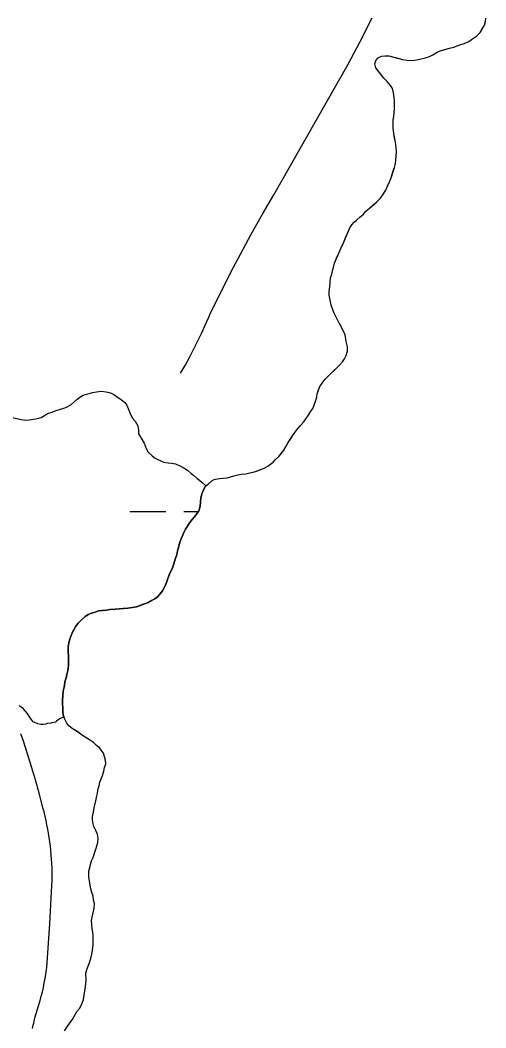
# Model space of a CAD drawing. Extents: x 3172297 to 3210190, y 958463 to 983887.
# Drawn here: x 3189089 to 3189504, y 966756 to 967653 of the extents above; entities that cross this region are included whole.
import ezdxf

# ---------------------------------------------------------------- set-up
doc = ezdxf.new("R2010")
doc.units = 0
for name, color, linetype in [('V-ROAD-CNTR', 7, 'Continuous'), ('V-SITE-VEGE', 7, 'Continuous'), ('V-TOPO-SHOR', 7, 'Continuous'), ('V-WETL-SWMP', 7, 'Continuous')]:
    doc.layers.add(name, color=color, linetype=linetype)

msp = doc.modelspace()

# ---------------------------------------------------------------- linework, layer by layer
at = {"layer": 'V-ROAD-CNTR'}
for points in [[(3189232.12, 967338.5), (3189236.06, 967345.45), (3189239.89, 967352.47), (3189243.6, 967359.55), (3189247.19, 967366.69), (3189250.65, 967373.9), (3189253.99, 967381.16), (3189257.21, 967388.47), (3189258.44, 967391.35), (3189276.68, 967428.43), (3189283.18, 967440.57), (3189285.32, 967444.47), (3189294.96, 967462.32), (3189304.9, 967479.99), (3189315.15, 967497.48), (3189381, 967613.74), (3189394.04, 967638.29), (3189396.63, 967643.22), (3189402.39, 967654.87)], [(3189117.83, 966894.11), (3189117.75, 966898), (3189117.61, 966901.88), (3189117.4, 966905.76), (3189117.12, 966909.63), (3189116.77, 966913.5), (3189116.36, 966917.36), (3189115.87, 966921.21), (3189115.32, 966925.06), (3189114.71, 966928.89), (3189114.02, 966932.71), (3189113.27, 966936.53), (3189112.46, 966940.32), (3189111.58, 966944.11), (3189110.63, 966947.87), (3189109.62, 966951.62), (3189109.21, 966953.05), (3189106.22, 966964.76), (3189103.03, 966976.43), (3189099.63, 966988.04), (3189096.03, 966999.58), (3189092.23, 967011.07), (3189090.07, 967017.31)], [(3189100.3, 966755.06), (3189100.71, 966756.62), (3189101.09, 966758.18), (3189101.44, 966759.75), (3189101.76, 966761.33), (3189102.06, 966762.91), (3189102.33, 966764.49), (3189102.35, 966764.6), (3189103.65, 966768.41), (3189104.88, 966772.25), (3189106.05, 966776.11), (3189107.15, 966779.98), (3189108.18, 966783.88), (3189109.14, 966787.79), (3189110.04, 966791.72), (3189110.86, 966795.66), (3189111.62, 966799.62), (3189112.31, 966803.59), (3189112.93, 966807.57), (3189113.2, 966809.51), (3189115.79, 966848.41), (3189117.65, 966882.46), (3189117.78, 966886.35), (3189117.84, 966890.23), (3189117.83, 966894.11)]]:
    msp.add_lwpolyline(points, dxfattribs=at)
at = {"layer": 'V-SITE-VEGE'}
for p, q in [((3189498.62, 967641.83), (3189502.29, 967648.39)), ((3189502.29, 967648.39), (3189503.23, 967651.68)), ((3189503.23, 967651.68), (3189503.57, 967654.68)), ((3189490.74, 967635.61), (3189495.28, 967638.56)), ((3189495.28, 967638.56), (3189498.62, 967641.83)), ((3189475.05, 967628.87), (3189480.48, 967630.92)), ((3189480.48, 967630.92), (3189484.39, 967632.07)), ((3189484.39, 967632.07), (3189488.32, 967633.83)), ((3189488.32, 967633.83), (3189490.74, 967635.61)), ((3189407.67, 967619.42), (3189410.69, 967620.89)), ((3189410.69, 967620.89), (3189413.7, 967621.15)), ((3189413.7, 967621.15), (3189417.3, 967621.11)), ((3189417.3, 967621.11), (3189429.58, 967617.97)), ((3189450.02, 967619.24), (3189453.33, 967620.41)), ((3189453.33, 967620.41), (3189456.35, 967621.88)), ((3189456.35, 967621.88), (3189460.28, 967624.23)), ((3189460.28, 967624.23), (3189463.9, 967625.7)), ((3189463.9, 967625.7), (3189471.14, 967628.02)), ((3189471.14, 967628.02), (3189475.05, 967628.87)), ((3189404.91, 967614.04), (3189405.84, 967617.04)), ((3189405.77, 967610.43), (3189404.91, 967614.04)), ((3189405.84, 967617.04), (3189407.67, 967619.42)), ((3189429.58, 967617.97), (3189433.18, 967617.33)), ((3189433.18, 967617.33), (3189438.28, 967616.97)), ((3189438.28, 967616.97), (3189441.89, 967617.53)), ((3189441.89, 967617.53), (3189450.02, 967619.24)), ((3189409.91, 967604.98), (3189405.77, 967610.43)), ((3189412.88, 967601.34), (3189409.91, 967604.98)), ((3189415.85, 967598.3), (3189412.88, 967601.34)), ((3189418.81, 967594.67), (3189415.85, 967598.3)), ((3189420.58, 967591.94), (3189418.81, 967594.67)), ((3189421.44, 967588.03), (3189420.58, 967591.94)), ((3189421.99, 967584.12), (3189421.44, 967588.03)), ((3189422.25, 967580.51), (3189421.99, 967584.12)), ((3189422.21, 967576.91), (3189422.25, 967580.51)), ((3189422.48, 967573.6), (3189422.21, 967576.91)), ((3189421.17, 967564.01), (3189421.8, 967567)), ((3189421.8, 967567), (3189422.48, 967573.6)), ((3189421.09, 967557.1), (3189421.17, 967564.01)), ((3189421.64, 967551.99), (3189421.09, 967557.1)), ((3189423.35, 967544.17), (3189421.64, 967551.99)), ((3189423.9, 967539.35), (3189423.35, 967544.17)), ((3189423.47, 967528.25), (3189424.16, 967535.75)), ((3189424.16, 967535.75), (3189423.9, 967539.35)), ((3189419.39, 967512.38), (3189422.2, 967521.65)), ((3189422.2, 967521.65), (3189423.14, 967525.25)), ((3189423.14, 967525.25), (3189423.47, 967528.25)), ((3189414.76, 967501.61), (3189416.01, 967505.2)), ((3189416.01, 967505.2), (3189417.85, 967508.79)), ((3189417.85, 967508.79), (3189419.39, 967512.38)), ((3189409.58, 967494.17), (3189411.41, 967496.55)), ((3189411.41, 967496.55), (3189414.76, 967501.61)), ((3189399.87, 967485.26), (3189406.24, 967490.9)), ((3189406.24, 967490.9), (3189409.58, 967494.17)), ((3189388.94, 967475.18), (3189391.37, 967477.55)), ((3189391.37, 967477.55), (3189394.7, 967480.22)), ((3189394.7, 967480.22), (3189396.83, 967482.9)), ((3189396.83, 967482.9), (3189399.87, 967485.26)), ((3189380.71, 967463.85), (3189382.56, 967468.04)), ((3189382.56, 967468.04), (3189384.39, 967470.72)), ((3189384.39, 967470.72), (3189386.52, 967473.1)), ((3189386.52, 967473.1), (3189388.94, 967475.18)), ((3189377, 967454.59), (3189380.71, 967463.85)), ((3189374.54, 967449.51), (3189377, 967454.59)), ((3189368.99, 967436.36), (3189372.69, 967445.32)), ((3189372.69, 967445.32), (3189374.54, 967449.51)), ((3189367.12, 967429.77), (3189368.05, 967432.76)), ((3189368.05, 967432.76), (3189368.99, 967436.36)), ((3189364.85, 967415.38), (3189365.54, 967423.48)), ((3189365.54, 967423.48), (3189366.48, 967426.78)), ((3189366.48, 967426.78), (3189367.12, 967429.77)), ((3189364.2, 967410.89), (3189364.85, 967415.38)), ((3189364.17, 967407.88), (3189364.2, 967410.89)), ((3189365.87, 967399.15), (3189364.17, 967407.88)), ((3189368.79, 967391.91), (3189365.87, 967399.15)), ((3189373.2, 967383.15), (3189368.79, 967391.91)), ((3189373.79, 967382.55), (3189373.2, 967383.15)), ((3189378.48, 967372.58), (3189373.79, 967382.55)), ((3189379.61, 967365.66), (3189378.48, 967372.58)), ((3189380.47, 967362.05), (3189379.61, 967365.66)), ((3189380.43, 967358.15), (3189380.47, 967362.05)), ((3189376.12, 967348.59), (3189377.95, 967351.27)), ((3189377.95, 967351.27), (3189379.48, 967354.25)), ((3189379.48, 967354.25), (3189380.43, 967358.15)), ((3189360.63, 967333.14), (3189373.38, 967345.61)), ((3189373.38, 967345.61), (3189376.12, 967348.59)), ((3189357.88, 967329.57), (3189360.63, 967333.14)), ((3189353.57, 967320.31), (3189356.05, 967326.59)), ((3189356.05, 967326.59), (3189357.88, 967329.57)), ((3189350.76, 967310.13), (3189353.24, 967317.31)), ((3189353.24, 967317.31), (3189353.57, 967320.31)), ((3189348, 967304.75), (3189349.83, 967307.14)), ((3189349.83, 967307.14), (3189350.76, 967310.13)), ((3189341.58, 967295.21), (3189343.42, 967297.9)), ((3189343.42, 967297.9), (3189345.24, 967300.28)), ((3189345.24, 967300.28), (3189348, 967304.75)), ((3189333.67, 967285.7), (3189336.41, 967289.27)), ((3189336.41, 967289.27), (3189341.58, 967295.21)), ((3189327.86, 967276.75), (3189331.53, 967282.71)), ((3189331.53, 967282.71), (3189333.67, 967285.7)), ((3189323.88, 967269.89), (3189327.86, 967276.75)), ((3189314.45, 967259.18), (3189316.58, 967261.56)), ((3189316.58, 967261.56), (3189319.61, 967264.23)), ((3189319.61, 967264.23), (3189323.88, 967269.89)), ((3189299.65, 967251.24), (3189306.29, 967253.87)), ((3189306.29, 967253.87), (3189309.61, 967255.63)), ((3189309.61, 967255.63), (3189314.45, 967259.18)), ((3189259.91, 967242.67), (3189262.02, 967243.85)), ((3189262.02, 967243.85), (3189263.23, 967244.14)), ((3189263.23, 967244.14), (3189266.84, 967244.7)), ((3189266.84, 967244.7), (3189269.85, 967244.96)), ((3189269.85, 967244.96), (3189273.46, 967245.52)), ((3189273.46, 967245.52), (3189279.48, 967247.26)), ((3189279.48, 967247.26), (3189283.1, 967248.12)), ((3189283.1, 967248.12), (3189286.1, 967248.69)), ((3189286.1, 967248.69), (3189290.01, 967248.95)), ((3189290.01, 967248.95), (3189293.63, 967249.81)), ((3189293.63, 967249.81), (3189296.64, 967250.37)), ((3189296.64, 967250.37), (3189299.65, 967251.24)), ((3189251.07, 967231.06), (3189252.62, 967235.25)), ((3189252.62, 967235.25), (3189254.15, 967237.93)), ((3189254.15, 967237.93), (3189256.88, 967240)), ((3189256.88, 967240), (3189259.91, 967242.67)), ((3189249.45, 967220.27), (3189250.13, 967227.17)), ((3189250.13, 967227.17), (3189251.07, 967231.06)), ((3189248.2, 967216.08), (3189249.45, 967220.27)), ((3189240.28, 967205.65), (3189242.41, 967208.33)), ((3189242.41, 967208.33), (3189244.54, 967210.71)), ((3189244.54, 967210.71), (3189246.37, 967213.09)), ((3189246.37, 967213.09), (3189248.2, 967216.08)), ((3189232.6, 967191.02), (3189236.31, 967199.69)), ((3189236.31, 967199.69), (3189240.28, 967205.65)), ((3189231.06, 967187.14), (3189232.6, 967191.02)), ((3189228.84, 967176.95), (3189230.12, 967183.24)), ((3189230.12, 967183.24), (3189231.06, 967187.14)), ((3189226.05, 967168.87), (3189227.3, 967173.06)), ((3189227.3, 967173.06), (3189228.84, 967176.95)), ((3189222.03, 967159.01), (3189224.81, 967165.28)), ((3189224.81, 967165.28), (3189226.05, 967168.87)), ((3189219.25, 967151.23), (3189222.03, 967159.01)), ((3189213.74, 967141.68), (3189215.87, 967144.66)), ((3189215.87, 967144.66), (3189217.71, 967147.95)), ((3189217.71, 967147.95), (3189219.25, 967151.23)), ((3189203.14, 967134.29), (3189206.16, 967136.06)), ((3189206.16, 967136.06), (3189209.19, 967137.53)), ((3189209.19, 967137.53), (3189211.61, 967139.3)), ((3189211.61, 967139.3), (3189213.74, 967141.68)), ((3189156.2, 967125.81), (3189159.21, 967126.98)), ((3189159.21, 967126.98), (3189166.13, 967127.5)), ((3189166.13, 967127.5), (3189169.14, 967128.07)), ((3189169.14, 967128.07), (3189173.94, 967128.31)), ((3189173.94, 967128.31), (3189177.85, 967128.87)), ((3189177.85, 967128.87), (3189185.07, 967129.39)), ((3189185.07, 967129.39), (3189192.89, 967130.51)), ((3189192.89, 967130.51), (3189203.14, 967134.29)), ((3189141.08, 967116.07), (3189143.81, 967119.04)), ((3189143.81, 967119.04), (3189146.84, 967121.71)), ((3189146.84, 967121.71), (3189149.87, 967123.78)), ((3189149.87, 967123.78), (3189152.88, 967124.94)), ((3189152.88, 967124.94), (3189156.2, 967125.81)), ((3189135.57, 967107.42), (3189138.94, 967113.39)), ((3189138.94, 967113.39), (3189141.08, 967116.07)), ((3189132.77, 967098.74), (3189135.57, 967107.42)), ((3189132.09, 967091.24), (3189132.12, 967094.85)), ((3189132.33, 967086.14), (3189132.09, 967091.24)), ((3189132.12, 967094.85), (3189132.77, 967098.74)), ((3189132.28, 967081.93), (3189132.33, 967086.14)), ((3189132.54, 967078.32), (3189132.28, 967081.93)), ((3189130.95, 967070.23), (3189131.89, 967073.83)), ((3189131.89, 967073.83), (3189132.54, 967078.32)), ((3189129.08, 967063.65), (3189130.32, 967067.24)), ((3189130.32, 967067.24), (3189130.95, 967070.23)), ((3189127.09, 967047.15), (3189127.78, 967055.56)), ((3189127.78, 967055.56), (3189128.74, 967060.35)), ((3189128.74, 967060.35), (3189129.08, 967063.65)), ((3189127.05, 967044.15), (3189127.09, 967047.15)), ((3189127.31, 967040.54), (3189127.05, 967044.15)), ((3189127.28, 967037.24), (3189127.31, 967040.54)), ((3189127.55, 967034.23), (3189127.28, 967037.24)), ((3189129.01, 967030.61), (3189127.55, 967034.23)), ((3189130.77, 967026.99), (3189129.01, 967030.61)), ((3189132.84, 967024.56), (3189130.77, 967026.99)), ((3189135.52, 967022.13), (3189132.84, 967024.56)), ((3189142.08, 967018.15), (3189135.52, 967022.13)), ((3189144.76, 967016.02), (3189142.08, 967018.15)), ((3189151.92, 967011.44), (3189144.76, 967016.02)), ((3189154.6, 967009.6), (3189151.92, 967011.44)), ((3189157.27, 967007.17), (3189154.6, 967009.6)), ((3189159.66, 967005.34), (3189157.27, 967007.17)), ((3189163.5, 967000.2), (3189159.66, 967005.34)), ((3189165.23, 966993.87), (3189163.5, 967000.2)), ((3189165.5, 966990.86), (3189165.23, 966993.87)), ((3189162.68, 966980.38), (3189163.92, 966984.28)), ((3189163.92, 966984.28), (3189164.56, 966987.57)), ((3189164.56, 966987.57), (3189165.5, 966990.86)), ((3189159.57, 966971.11), (3189160.21, 966974.41)), ((3189160.21, 966974.41), (3189162.68, 966980.38)), ((3189158.29, 966964.22), (3189158.63, 966967.52)), ((3189158.63, 966967.52), (3189159.57, 966971.11)), ((3189155.15, 966951.64), (3189156.72, 966957.93)), ((3189156.72, 966957.93), (3189157.36, 966960.92)), ((3189157.36, 966960.92), (3189158.29, 966964.22)), ((3189153.87, 966944.45), (3189154.5, 966947.44)), ((3189154.5, 966947.44), (3189155.15, 966951.64)), ((3189153.84, 966941.44), (3189153.87, 966944.45)), ((3189154.1, 966938.44), (3189153.84, 966941.44)), ((3189154.96, 966934.82), (3189154.1, 966938.44)), ((3189156.73, 966931.5), (3189154.96, 966934.82)), ((3189158.19, 966928.18), (3189156.73, 966931.5)), ((3189157.47, 966917.68), (3189158.41, 966920.67)), ((3189158.75, 966924.27), (3189158.19, 966928.18)), ((3189158.41, 966920.67), (3189158.75, 966924.27)), ((3189154.36, 966907.5), (3189156.84, 966914.68)), ((3189156.84, 966914.68), (3189157.47, 966917.68)), ((3189151.88, 966901.22), (3189152.82, 966904.52)), ((3189152.82, 966904.52), (3189154.36, 966907.5)), ((3189150.56, 966890.13), (3189150.61, 966895.23)), ((3189150.61, 966895.23), (3189151.88, 966901.22)), ((3189151.68, 966882.61), (3189150.56, 966890.13)), ((3189152.25, 966879.6), (3189151.68, 966882.61)), ((3189153.11, 966876.28), (3189152.25, 966879.6)), ((3189154.27, 966872.97), (3189153.11, 966876.28)), ((3189154.53, 966869.36), (3189154.27, 966872.97)), ((3189155.4, 966866.35), (3189154.53, 966869.36)), ((3189153.46, 966854.36), (3189154.4, 966857.95)), ((3189154.4, 966857.95), (3189155.35, 966862.14)), ((3189155.35, 966862.14), (3189155.4, 966866.35)), ((3189152.83, 966851.36), (3189153.46, 966854.36)), ((3189153.21, 966848.03), (3189152.83, 966851.36)), ((3189153.41, 966843.97), (3189153.21, 966848.03)), ((3189153.97, 966841.01), (3189153.41, 966843.97)), ((3189154.35, 966837.87), (3189153.97, 966841.01)), ((3189154.19, 966829.73), (3189154.35, 966837.87)), ((3189153.29, 966821.41), (3189153.84, 966825.29)), ((3189153.84, 966825.29), (3189154.19, 966829.73)), ((3189148.72, 966807.53), (3189150.92, 966812.89)), ((3189150.92, 966812.89), (3189152.38, 966817.52)), ((3189152.38, 966817.52), (3189153.29, 966821.41)), ((3189147.81, 966804.38), (3189148.72, 966807.53)), ((3189148.01, 966797.72), (3189147.81, 966804.38)), ((3189147.66, 966792.36), (3189148.01, 966797.72)), ((3189145.66, 966780.89), (3189147.66, 966792.36)), ((3189142.36, 966773.3), (3189144.56, 966777.75)), ((3189144.56, 966777.75), (3189145.66, 966780.89)), ((3189136.29, 966763.85), (3189139.78, 966770.15)), ((3189139.78, 966770.15), (3189142.36, 966773.3)), ((3189131.69, 966757.55), (3189136.29, 966763.85)), ((3189128.74, 966753.1), (3189131.69, 966757.55))]:
    msp.add_line(p, q, dxfattribs=at)
at = {"layer": 'V-TOPO-SHOR'}
for points in [[(3189413.7, 967621.15), (3189417.3, 967621.11), (3189420.9, 967620.17), (3189424.49, 967619.23), (3189429.58, 967617.97), (3189433.18, 967617.33), (3189438.28, 967616.97), (3189441.89, 967617.53), (3189446.1, 967618.39), (3189450.02, 967619.24), (3189453.33, 967620.41), (3189456.35, 967621.88), (3189460.28, 967624.23), (3189463.9, 967625.7), (3189467.52, 967626.86), (3189471.14, 967628.02), (3189475.05, 967628.87), (3189480.48, 967630.92), (3189484.39, 967632.07), (3189488.32, 967633.83), (3189490.74, 967635.61), (3189495.28, 967638.56), (3189498.62, 967641.83), (3189500.46, 967645.11), (3189502.29, 967648.39), (3189503.23, 967651.68), (3189503.57, 967654.68)], [(3189336.41, 967289.27), (3189338.54, 967291.65), (3189341.58, 967295.21), (3189343.42, 967297.9), (3189345.24, 967300.28), (3189348, 967304.75), (3189349.83, 967307.14), (3189350.76, 967310.13), (3189352, 967313.72), (3189353.24, 967317.31), (3189353.58, 967320.31), (3189354.81, 967323.6), (3189356.05, 967326.59), (3189357.88, 967329.57), (3189360.63, 967333.14), (3189363.06, 967335.52), (3189365.79, 967338.19), (3189368.22, 967340.57), (3189370.95, 967343.24), (3189373.38, 967345.61), (3189376.12, 967348.59), (3189377.95, 967351.27), (3189379.48, 967354.25), (3189380.43, 967358.15), (3189380.47, 967362.05), (3189379.61, 967365.66), (3189379.05, 967368.98), (3189378.48, 967372.58), (3189376.72, 967376.21), (3189375.26, 967379.53), (3189373.79, 967382.55), (3189373.2, 967383.15), (3189372.02, 967385.57), (3189368.79, 967391.91), (3189367.62, 967394.93), (3189365.87, 967399.15), (3189365.3, 967402.16), (3189364.17, 967407.88), (3189364.2, 967410.89), (3189364.85, 967415.38), (3189365.19, 967419.28), (3189365.54, 967423.48), (3189366.48, 967426.78), (3189367.11, 967429.77), (3189368.05, 967432.76), (3189368.99, 967436.36), (3189370.84, 967440.84), (3189372.69, 967445.32), (3189374.54, 967449.51), (3189377, 967454.59), (3189379.16, 967459.97), (3189380.71, 967463.85), (3189382.56, 967468.04), (3189384.39, 967470.72), (3189386.52, 967473.1), (3189388.94, 967475.18), (3189391.37, 967477.55), (3189394.7, 967480.22), (3189396.83, 967482.9), (3189399.87, 967485.26), (3189403.51, 967488.53), (3189406.24, 967490.9), (3189409.58, 967494.17), (3189411.41, 967496.55), (3189414.76, 967501.61), (3189416.01, 967505.2), (3189417.85, 967508.79), (3189419.39, 967512.38), (3189420.33, 967515.67), (3189421.26, 967518.66), (3189422.2, 967521.65), (3189423.14, 967525.25), (3189423.47, 967528.25), (3189423.81, 967531.84), (3189424.16, 967535.75), (3189423.9, 967539.35), (3189423.35, 967544.16), (3189422.49, 967548.08), (3189421.64, 967551.99), (3189421.09, 967557.1), (3189421.14, 967561.01), (3189421.17, 967564.01), (3189421.8, 967567), (3189422.14, 967570.3), (3189422.48, 967573.6), (3189422.21, 967576.91), (3189422.25, 967580.51), (3189421.99, 967584.12), (3189421.44, 967588.03), (3189420.58, 967591.94), (3189418.81, 967594.67), (3189415.85, 967598.3), (3189412.88, 967601.34), (3189409.91, 967604.98), (3189407.54, 967608.01), (3189405.77, 967610.43), (3189404.91, 967614.04), (3189405.84, 967617.04), (3189407.67, 967619.42), (3189410.69, 967620.89), (3189413.7, 967621.15)], [(3189128.27, 967032.45), (3189127.55, 967034.23), (3189127.28, 967037.24), (3189127.31, 967040.54), (3189127.05, 967044.15), (3189127.09, 967047.15), (3189127.44, 967051.65), (3189127.78, 967055.55), (3189128.74, 967060.35), (3189129.08, 967063.65), (3189130.32, 967067.24), (3189130.95, 967070.23), (3189131.89, 967073.83), (3189132.54, 967078.32), (3189132.28, 967081.93), (3189132.33, 967086.14), (3189132.09, 967091.24), (3189132.12, 967094.85), (3189132.77, 967098.74), (3189134.02, 967102.63), (3189135.57, 967107.42), (3189137.41, 967110.7), (3189138.94, 967113.39), (3189141.07, 967116.07), (3189143.81, 967119.04), (3189146.84, 967121.71), (3189149.87, 967123.78), (3189152.88, 967124.94), (3189156.2, 967125.81), (3189159.21, 967126.98), (3189162.22, 967127.24), (3189166.13, 967127.5), (3189169.14, 967128.07), (3189173.94, 967128.31), (3189177.85, 967128.87), (3189181.16, 967129.13), (3189185.07, 967129.39), (3189189.28, 967129.94), (3189192.89, 967130.51), (3189195.9, 967131.67), (3189200.12, 967133.13), (3189203.14, 967134.29), (3189206.16, 967136.06), (3189209.18, 967137.53), (3189211.61, 967139.3), (3189213.74, 967141.68), (3189215.87, 967144.66), (3189217.71, 967147.95), (3189219.25, 967151.23), (3189220.49, 967154.82), (3189222.04, 967159.01), (3189224.81, 967165.28), (3189226.05, 967168.87), (3189227.3, 967173.06), (3189228.84, 967176.95), (3189229.48, 967180.25), (3189230.12, 967183.24), (3189231.06, 967187.14), (3189232.6, 967191.02), (3189235.07, 967196.7), (3189236.31, 967199.69), (3189240.28, 967205.65), (3189242.41, 967208.33), (3189244.54, 967210.71), (3189246.37, 967213.09), (3189248.2, 967216.08), (3189249.45, 967220.27), (3189249.79, 967223.87), (3189250.13, 967227.17), (3189251.07, 967231.06), (3189252.62, 967235.25), (3189254.15, 967237.93), (3189256.88, 967240), (3189259.91, 967242.67), (3189262.03, 967243.85), (3189263.23, 967244.14), (3189266.84, 967244.7), (3189269.85, 967244.96), (3189273.46, 967245.52), (3189276.47, 967246.39), (3189279.48, 967247.26), (3189283.1, 967248.12), (3189286.1, 967248.69), (3189290.01, 967248.95), (3189293.63, 967249.81), (3189296.64, 967250.37), (3189299.65, 967251.24), (3189303.27, 967252.7), (3189306.29, 967253.87), (3189309.61, 967255.63), (3189314.45, 967259.18), (3189316.58, 967261.56), (3189319.61, 967264.23), (3189321.44, 967266.61), (3189323.88, 967269.89), (3189326.02, 967273.47), (3189327.86, 967276.75), (3189329.7, 967279.73), (3189331.53, 967282.71), (3189333.67, 967285.7), (3189336.41, 967289.27)], [(3189152.83, 966851.36), (3189153.46, 966854.36), (3189154.4, 966857.95), (3189155.35, 966862.14), (3189155.4, 966866.35), (3189154.53, 966869.36), (3189154.27, 966872.97), (3189153.11, 966876.28), (3189152.25, 966879.6), (3189151.68, 966882.61), (3189151.12, 966886.52), (3189150.56, 966890.13), (3189150.62, 966895.23), (3189151.25, 966898.23), (3189151.88, 966901.22), (3189152.82, 966904.52), (3189154.36, 966907.5), (3189155.6, 966911.09), (3189156.84, 966914.68), (3189157.47, 966917.68), (3189158.41, 966920.67), (3189158.75, 966924.27), (3189158.19, 966928.18), (3189156.73, 966931.5), (3189154.96, 966934.82), (3189154.1, 966938.44), (3189153.84, 966941.44), (3189153.87, 966944.45), (3189154.5, 966947.44), (3189155.15, 966951.64), (3189156.72, 966957.93), (3189157.36, 966960.92), (3189158.29, 966964.22), (3189158.63, 966967.52), (3189159.57, 966971.11), (3189160.21, 966974.41), (3189161.44, 966977.4), (3189162.68, 966980.38), (3189163.92, 966984.28), (3189164.56, 966987.57), (3189165.5, 966990.86), (3189165.23, 966993.87), (3189164.37, 966996.88), (3189163.5, 967000.2), (3189161.43, 967002.92), (3189159.66, 967005.34), (3189157.27, 967007.17), (3189154.6, 967009.6), (3189151.92, 967011.44), (3189148.64, 967013.58), (3189144.76, 967016.02), (3189142.08, 967018.15), (3189139.1, 967019.99), (3189135.52, 967022.13), (3189132.84, 967024.56), (3189130.77, 967026.99), (3189129.01, 967030.61), (3189128.27, 967032.45)], [(3189128.74, 966753.1), (3189131.69, 966757.55), (3189136.29, 966763.85), (3189139.78, 966770.15), (3189142.36, 966773.3), (3189144.56, 966777.74), (3189145.66, 966780.89), (3189147.66, 966792.36), (3189148.01, 966797.72), (3189147.81, 966804.38), (3189148.72, 966807.53), (3189150.92, 966812.89), (3189152.38, 966817.52), (3189153.29, 966821.41), (3189153.84, 966825.29), (3189154.19, 966829.73), (3189154.35, 966837.87), (3189153.97, 966841.01), (3189153.41, 966843.97), (3189153.21, 966848.03), (3189152.83, 966851.36)]]:
    msp.add_lwpolyline(points, dxfattribs=at)
at = {"layer": 'V-WETL-SWMP'}
for p, q in [((3189187.08, 967215.47), (3189219.08, 967215.39)), ((3189235.08, 967215.35), (3189247.74, 967215.32))]:
    msp.add_line(p, q, dxfattribs=at)
for points in [[(3189082.47, 967299.12), (3189090.28, 967297.23), (3189094.28, 967296.58), (3189097.5, 967296.95), (3189103.33, 967297.89), (3189107.96, 967299.24), (3189111.19, 967301.01), (3189113.82, 967302.59), (3189117.65, 967303.75), (3189121.48, 967305.31), (3189124.5, 967306.28), (3189130.14, 967308.03), (3189134.38, 967310.39), (3189137.22, 967312.76), (3189139.85, 967315.14), (3189142.49, 967317.12), (3189145.52, 967319.09), (3189149.55, 967320.25), (3189153.98, 967321.41), (3189157.39, 967321.97), (3189161.42, 967322.53), (3189166.03, 967322.08), (3189169.63, 967321.03), (3189172.62, 967319.59), (3189176.01, 967317.15), (3189179.2, 967315.1), (3189182.38, 967312.46), (3189184.16, 967310.03), (3189187.29, 967302.77), (3189188.85, 967299.34), (3189189.25, 967298.53), (3189191.63, 967295.9), (3189193.99, 967291.66), (3189194.54, 967287.64), (3189194.71, 967284.62), (3189197.86, 967279.17), (3189199.64, 967276.14), (3189201.39, 967271.5), (3189203.36, 967268.27), (3189206.73, 967264.82), (3189209.52, 967262.78), (3189212.32, 967261.34), (3189217.11, 967259.28), (3189221.12, 967258.63), (3189224.13, 967258.4), (3189227.53, 967257.76), (3189231.53, 967256.11), (3189234.32, 967254.47), (3189238.31, 967252.22), (3189241.49, 967249.17), (3189243.87, 967247.34), (3189246.46, 967245.1)], [(3189246.46, 967245.1), (3189248.85, 967243.27), (3189251.23, 967241.24), (3189254.44, 967238.15), (3189254.15, 967237.93), (3189252.62, 967235.25), (3189251.07, 967231.06), (3189250.13, 967227.17), (3189249.79, 967223.87), (3189249.45, 967220.27), (3189248.2, 967216.08), (3189246.37, 967213.09), (3189244.54, 967210.71), (3189242.41, 967208.33), (3189240.28, 967205.65), (3189236.31, 967199.69), (3189235.07, 967196.7), (3189232.6, 967191.02), (3189231.06, 967187.14), (3189230.12, 967183.24), (3189229.48, 967180.25), (3189228.84, 967176.95), (3189227.3, 967173.07), (3189226.05, 967168.87), (3189224.81, 967165.28), (3189222.04, 967159.01), (3189220.49, 967154.82), (3189219.25, 967151.23), (3189217.71, 967147.95), (3189215.87, 967144.66), (3189213.73, 967141.68), (3189211.61, 967139.3), (3189209.18, 967137.53), (3189206.16, 967136.06), (3189203.14, 967134.29), (3189200.12, 967133.13), (3189195.9, 967131.67), (3189192.89, 967130.51), (3189189.28, 967129.94), (3189185.07, 967129.39), (3189181.16, 967129.13), (3189177.85, 967128.87), (3189173.94, 967128.31), (3189169.14, 967128.07), (3189166.13, 967127.5), (3189162.22, 967127.24), (3189159.21, 967126.98), (3189156.2, 967125.81), (3189152.88, 967124.95), (3189149.87, 967123.78), (3189146.84, 967121.71), (3189143.81, 967119.04), (3189141.07, 967116.07), (3189138.94, 967113.39), (3189137.41, 967110.7), (3189135.57, 967107.42), (3189134.02, 967102.63), (3189132.77, 967098.74), (3189132.13, 967094.85), (3189132.09, 967091.24), (3189132.33, 967086.13), (3189132.28, 967081.93), (3189132.54, 967078.32), (3189131.89, 967073.83), (3189130.95, 967070.23), (3189130.32, 967067.24), (3189129.08, 967063.65), (3189128.74, 967060.35), (3189127.78, 967055.55), (3189127.44, 967051.65), (3189127.09, 967047.15), (3189127.06, 967044.15), (3189127.31, 967040.54), (3189127.28, 967037.24), (3189127.54, 967034.23), (3189128.26, 967032.45), (3189124.03, 967030.49), (3189121.8, 967028.71), (3189120.78, 967027.72), (3189117.37, 967027.36), (3189116.56, 967026.96), (3189113.55, 967026.6), (3189112.33, 967026.01), (3189109.72, 967025.84), (3189107.72, 967025.86), (3189105.11, 967026.29), (3189101.92, 967027.73), (3189100.92, 967028.14), (3189099.14, 967030.57), (3189095.78, 967035.83), (3189092.22, 967039.88), (3189088.43, 967042.53)]]:
    msp.add_lwpolyline(points, dxfattribs=at)

doc.saveas('drawing.dxf')
